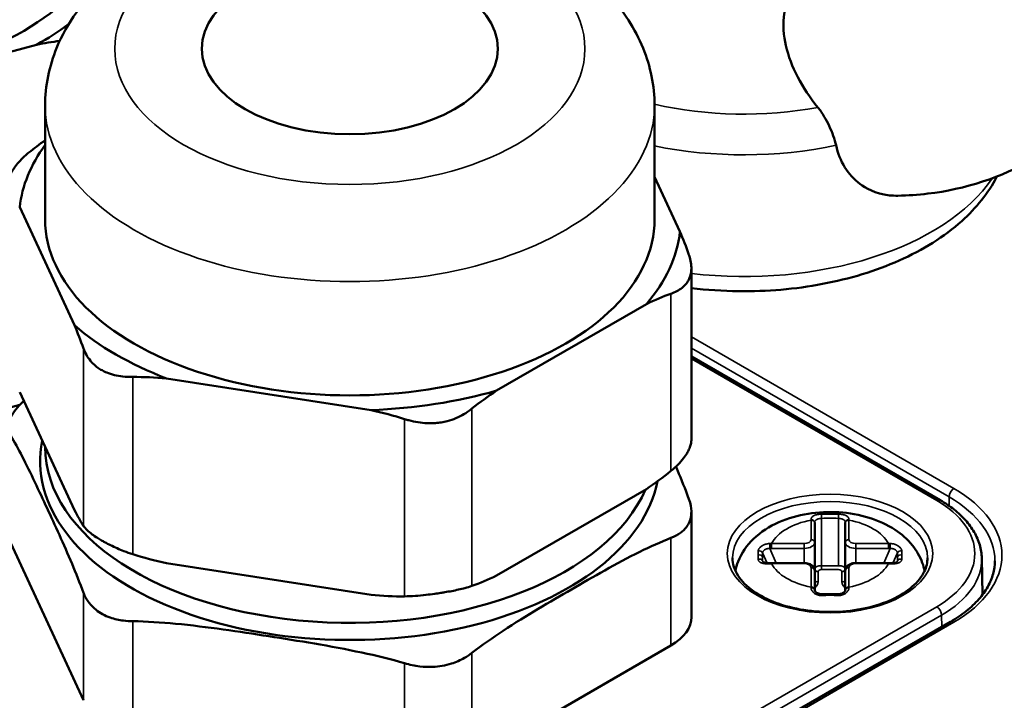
# Model space of a CAD drawing. Header units: millimetres. Extents: x 38 to 2514, y 38 to 1622.
# Tile 302 of 310: x 1667 to 1695, y 1381 to 1401. Entities that reach past the tile are written whole.
import ezdxf

# ---------------------------------------------------------------- set-up
doc = ezdxf.new("R2010")
doc.units = ezdxf.units.MM
doc.header["$LTSCALE"] = 7.692308
doc.layers.add('Visible (ISO)', color=7, linetype='Continuous', lineweight=50)
doc.layers.add('Visible Narrow (ISO)', color=7, linetype='Continuous', lineweight=35)

msp = doc.modelspace()

# ---------------------------------------------------------------- linework, layer by layer
at = {"layer": 'Visible (ISO)'}
for p, q in [((1662.0102, 1398.7903), (1667.523, 1400.2745)), ((1667.7694, 1395.2602), (1667.7694, 1398.5262)), ((1685.2694, 1395.2602), (1685.2694, 1398.5262)), ((1685.9999, 1394.909), (1685.2694, 1396.483)), ((1667.0389, 1395.6115), (1668.6132, 1392.2192)), ((1686.3269, 1393.8722), (1686.3269, 1388.9253)), ((1680.7328, 1390.3443), (1685.0339, 1392.8276)), ((1693.4723, 1387.2005), (1686.3269, 1391.326)), ((1671.2523, 1390.6956), (1677.1277, 1389.7867)), ((1667.0389, 1390.3042), (1668.6132, 1386.912)), ((1661.1038, 1388.3401), (1667.0464, 1389.9399)), ((1667.7694, 1388.7302), (1667.7694, 1388.7282)), ((1680.7328, 1385.0371), (1685.0339, 1387.5204)), ((1686.3269, 1386.8736), (1686.3269, 1383.8462)), ((1689.868, 1386.5588), (1689.868, 1386.5458)), ((1689.868, 1385.9889), (1689.868, 1386.5458)), ((1690.748, 1386.5458), (1690.748, 1386.5588)), ((1690.748, 1386.5458), (1690.748, 1385.9889)), ((1666.78, 1385.963), (1668.872, 1381.4553)), ((1689.868, 1385.1806), (1689.868, 1385.9889)), ((1690.748, 1385.1806), (1690.748, 1385.9889)), ((1694.6655, 1385.534), (1694.6879, 1384.486)), ((1671.2523, 1385.3884), (1677.1277, 1384.4794)), ((1688.379, 1385.4305), (1688.379, 1385.4305)), ((1689.568, 1385.3961), (1688.6309, 1385.3961)), ((1689.868, 1384.6237), (1689.868, 1385.1806)), ((1690.748, 1385.1806), (1690.748, 1384.6237)), ((1691.985, 1385.3961), (1691.048, 1385.3961)), ((1692.2369, 1385.4305), (1692.2369, 1385.4305)), ((1689.868, 1384.6237), (1689.868, 1384.6102)), ((1690.748, 1384.6102), (1690.748, 1384.6237)), ((1693.7666, 1383.7096), (1678.7651, 1375.0485)), ((1680.0256, 1379.7299), (1685.7411, 1383.0297))]:
    msp.add_line(p, q, dxfattribs=at)
for centre, major_axis, ratio, start_param, end_param in [((1687.8331, 1396.0767), (-48, 0), 0.5773503, 5.2095771, 8.5688883), ((1660.963, 1404.2417), (-8.75, 0), 0.5773503, 0, 3.1415927), ((1660.963, 1404.2417), (-9.5, 0), 0.5773503, 2.3330116, 2.4776611), ((1676.5194, 1395.2602), (-9.5, 0), 0.5773503, 5.8831638, 6.2191017), ((1676.5194, 1395.2602), (-8.75, 0), 0.5773503, 0, 3.1415927), ((1676.5194, 1395.2602), (9.5, 0), 0.5773503, 5.8236701, 6.2191017), ((1676.5194, 1395.2602), (9.5, 0), 0.5773503, 3.729275, 4.1247066), ((1676.5194, 1395.2602), (9.5, 0), 0.5773503, 4.7764725, 5.1719042), ((1676.5194, 1388.32), (8.8923, 0), 0.5773503, 3.0264294, 6.1708193), ((1676.5194, 1388.7282), (8.75, 0), 0.5773503, 3.1415927, 6.0388867), ((1689.768, 1384.6102), (0.1, 0), 0.802943, 6.2831852, 6.2833847), ((1690.8479, 1384.6102), (-0.1, 0), 0.8029457, 6.2829835, 6.2831789), ((1684.3269, 1383.8462), (2, 0), 0.5773503, 5.4977871, 6.2831853)]:
    msp.add_ellipse(centre, major_axis=major_axis, ratio=ratio, start_param=start_param, end_param=end_param, dxfattribs=at)
msp.add_ellipse((1676.5194, 1400.1592), major_axis=(-4.25, 0), ratio=0.5773503, dxfattribs=at)
for points, knots in [([(1677.2225, 1423.1782), (1675.1918, 1422.9058), (1673.1922, 1422.555), (1666.5392, 1421.1016), (1662.1225, 1419.6341), (1654.2993, 1415.9576), (1650.8947, 1413.7488), (1645.4548, 1408.8035), (1643.4173, 1406.0674), (1641.2885, 1401.1439), (1640.8082, 1399.0226), (1640.7537, 1396.8962)], [1.7991176, 1.7991176, 1.7991176, 1.7991176, 1.9325075, 1.9325075, 2.2539912, 2.2539912, 2.5757753, 2.5757753, 2.8969658, 2.8969658, 3.1267803, 3.1267803, 3.1267803, 3.1267803]), ([(1685.2694, 1398.5262), (1685.2694, 1399.0925), (1685.1526, 1399.6563), (1684.7121, 1400.7385), (1684.3735, 1401.2469), (1683.4721, 1402.2352), (1682.8756, 1402.6857), (1681.4654, 1403.4805), (1680.6304, 1403.8016), (1678.8619, 1404.2537), (1677.928, 1404.3832), (1676.0561, 1404.4471), (1675.1188, 1404.3838), (1673.3064, 1404.0664), (1672.4319, 1403.8119), (1670.8169, 1403.1027), (1670.0756, 1402.6467), (1668.8777, 1401.5455), (1668.3992, 1400.913), (1667.8874, 1399.6619), (1667.7694, 1399.0953), (1667.7694, 1398.5262)], [2.3561945, 2.3561945, 2.3561945, 2.3561945, 2.5869907, 2.5869907, 2.8408729, 2.8408729, 3.1536177, 3.1536177, 3.5101486, 3.5101486, 3.8678587, 3.8678587, 4.221455, 4.221455, 4.5772438, 4.5772438, 4.9369814, 4.9369814, 5.265838, 5.265838, 5.4977871, 5.4977871, 5.4977871, 5.4977871]), ([(1689.7861, 1402.3216), (1689.5838, 1402.2048), (1689.4113, 1402.0474), (1689.1391, 1401.6648), (1689.0485, 1401.4435), (1688.9371, 1400.8567), (1688.979, 1400.5217), (1689.1111, 1399.9461), (1689.2298, 1399.6384), (1689.5377, 1399.0433), (1689.7313, 1398.7526), (1689.9598, 1398.4749)], [-0.47413173, -0.47413173, -0.47413173, -0.47413173, -0.40871401, -0.40871401, -0.33977332, -0.33977332, -0.23754481, -0.23754481, -0.12095897, -0.12095897, -0.000001, -0.000001, -0.000001, -0.000001]), ([(1689.9598, 1398.4749), (1690.0249, 1398.3958), (1690.0863, 1398.3056), (1690.1944, 1398.1234), (1690.2413, 1398.0341), (1690.3293, 1397.8484), (1690.3694, 1397.753), (1690.4381, 1397.564), (1690.4658, 1397.4717), (1690.4833, 1397.3871)], [-0.12911858, -0.12911858, -0.12911858, -0.12911858, -0.09469384, -0.09469384, -0.06456301, -0.06456301, -0.03295776, -0.03295776, -0.000001, -0.000001, -0.000001, -0.000001]), ([(1690.4833, 1397.3871), (1690.531, 1397.1567), (1690.6135, 1396.9439), (1690.8495, 1396.5693), (1690.9961, 1396.4111), (1691.3252, 1396.1653), (1691.6051, 1395.9959), (1692.0941, 1395.9418), (1692.1745, 1395.9382), (1692.2552, 1395.9397)], [-0.68841177, -0.68841177, -0.68841177, -0.68841177, -0.50413521, -0.50413521, -0.32837443, -0.32837443, -0.16421584, -0.16421584, -0.13235745, -0.13235745, -0.13235745, -0.13235745]), ([(1667.2977, 1397.1756), (1667.268, 1397.1518), (1667.2392, 1397.1275), (1667.0951, 1396.9999), (1666.9962, 1396.8922), (1666.8825, 1396.7386), (1666.8517, 1396.6918), (1666.8063, 1396.6129), (1666.7897, 1396.5805), (1666.7604, 1396.5155), (1666.748, 1396.483), (1666.7235, 1396.403), (1666.7149, 1396.3569), (1666.7078, 1396.2245), (1666.7281, 1396.1456), (1666.7745, 1396.069), (1666.7772, 1396.0646), (1666.78, 1396.0603)], [1.00033037, 1.00033037, 1.00033037, 1.00033037, 1.01236347, 1.01236347, 1.0626597, 1.0626597, 1.08515376, 1.08515376, 1.10131667, 1.10131667, 1.11834789, 1.11834789, 1.14438841, 1.14438841, 1.19682824, 1.19682824, 1.20001435, 1.20001435, 1.20001435, 1.20001435]), ([(1696.1461, 1396.9909), (1695.2316, 1396.4629), (1694.184, 1396.1249), (1692.8329, 1395.9647), (1692.5444, 1395.9452), (1692.2552, 1395.9397)], [0, 0, 0, 0, 0.41090333, 0.41090333, 0.52122995, 0.52122995, 0.52122995, 0.52122995]), ([(1686.3269, 1393.2885), (1686.7733, 1393.2336), (1687.2273, 1393.2033), (1688.4955, 1393.188), (1689.3113, 1393.2579), (1690.8742, 1393.5538), (1691.6209, 1393.7802), (1692.9777, 1394.3833), (1693.5874, 1394.761), (1694.5092, 1395.5873), (1694.8551, 1396.0144), (1695.0985, 1396.4886)], [3.717297, 3.717297, 3.717297, 3.717297, 3.9060829, 3.9060829, 4.2438235, 4.2438235, 4.583127, 4.583127, 4.9255695, 4.9255695, 5.2096469, 5.2096469, 5.2096469, 5.2096469]), ([(1685.7411, 1393.127), (1685.7708, 1393.1374), (1685.7995, 1393.1485), (1685.9437, 1393.2098), (1686.0426, 1393.2721), (1686.1562, 1393.385), (1686.187, 1393.4229), (1686.2324, 1393.493), (1686.2491, 1393.5237), (1686.2784, 1393.5897), (1686.2907, 1393.6249), (1686.3153, 1393.7174), (1686.3238, 1393.7761), (1686.3309, 1393.9595), (1686.3106, 1394.0896), (1686.2643, 1394.2267), (1686.2615, 1394.2345), (1686.2587, 1394.2424)], [1.00033037, 1.00033037, 1.00033037, 1.00033037, 1.01236347, 1.01236347, 1.0626597, 1.0626597, 1.08515376, 1.08515376, 1.10131667, 1.10131667, 1.11834789, 1.11834789, 1.14438841, 1.14438841, 1.19682824, 1.19682824, 1.20001435, 1.20001435, 1.20001435, 1.20001435]), ([(1668.872, 1391.5526), (1668.8829, 1391.5225), (1668.8951, 1391.4926), (1668.9646, 1391.3403), (1669.0427, 1391.2255), (1669.1858, 1391.0818), (1669.2339, 1391.0407), (1669.3229, 1390.9764), (1669.3619, 1390.9515), (1669.4455, 1390.9045), (1669.4902, 1390.8828), (1669.6073, 1390.8336), (1669.6816, 1390.8095), (1669.9149, 1390.7524), (1670.0817, 1390.736), (1670.2652, 1390.736), (1670.2757, 1390.736), (1670.2863, 1390.7361)], [1.00033037, 1.00033037, 1.00033037, 1.00033037, 1.01236347, 1.01236347, 1.0626597, 1.0626597, 1.08515376, 1.08515376, 1.10131667, 1.10131667, 1.11834789, 1.11834789, 1.14438841, 1.14438841, 1.19682824, 1.19682824, 1.20001435, 1.20001435, 1.20001435, 1.20001435]), ([(1667.1578, 1390.0481), (1667.1091, 1390.0041), (1667.0638, 1389.9593), (1666.9562, 1389.8425), (1666.8999, 1389.7705), (1666.8202, 1389.6467), (1666.7922, 1389.595), (1666.7472, 1389.491), (1666.7309, 1389.4392), (1666.7071, 1389.3126), (1666.7089, 1389.2408), (1666.7378, 1389.1302), (1666.7558, 1389.0888), (1666.78, 1389.0494)], [0.47738318, 0.47738318, 0.47738318, 0.47738318, 0.49520886, 0.49520886, 0.52344977, 0.52344977, 0.54432289, 0.54432289, 0.56631457, 0.56631457, 0.60000789, 0.60000789, 0.62188043, 0.62188043, 0.62188043, 0.62188043]), ([(1678.0937, 1389.5283), (1678.1343, 1389.5153), (1678.1752, 1389.5032), (1678.3889, 1389.4452), (1678.5659, 1389.4155), (1678.8226, 1389.405), (1678.9015, 1389.4062), (1679.036, 1389.4164), (1679.0916, 1389.4231), (1679.2045, 1389.4416), (1679.2615, 1389.4538), (1679.4032, 1389.4909), (1679.486, 1389.5191), (1679.7265, 1389.62), (1679.873, 1389.7079), (1680.0101, 1389.8148), (1680.0179, 1389.821), (1680.0256, 1389.8272)], [1.00033037, 1.00033037, 1.00033037, 1.00033037, 1.01236347, 1.01236347, 1.0626597, 1.0626597, 1.08515376, 1.08515376, 1.10131667, 1.10131667, 1.11834789, 1.11834789, 1.14438841, 1.14438841, 1.19682824, 1.19682824, 1.20001435, 1.20001435, 1.20001435, 1.20001435]), ([(1668.872, 1384.5417), (1668.7648, 1384.8295), (1668.6543, 1385.1041), (1668.299, 1385.9477), (1668.0514, 1386.4831), (1667.826, 1386.9687), (1667.6007, 1387.4543), (1667.3531, 1387.9859), (1666.9977, 1388.6736), (1666.8872, 1388.8752), (1666.78, 1389.0494)], [-0.38026483, -0.38026483, -0.38026483, -0.38026483, -0.26120469, -0.26120469, 0, 0, 0, 0.26120469, 0.26120469, 0.38026483, 0.38026483, 0.38026483, 0.38026483]), ([(1686.3269, 1388.9253), (1686.3269, 1388.896), (1686.324, 1388.8658), (1686.3183, 1388.8344), (1686.3115, 1388.7976), (1686.3009, 1388.7595), (1686.2863, 1388.7201), (1686.2783, 1388.6985), (1686.2691, 1388.6765), (1686.2587, 1388.6542), (1686.2435, 1388.6214), (1686.2258, 1388.588), (1686.2057, 1388.554), (1686.1764, 1388.5045), (1686.1421, 1388.4542), (1686.1032, 1388.4034), (1686.0565, 1388.3425), (1686.0032, 1388.2813), (1685.944, 1388.2211), (1685.8824, 1388.1583), (1685.8145, 1388.0966), (1685.7411, 1388.0376)], [2.14061037, 2.14061037, 2.14061037, 2.14061037, 2.15920305, 2.15920305, 2.15920305, 2.18106168, 2.18106168, 2.18106168, 2.1930663, 2.1930663, 2.1930663, 2.21072533, 2.21072533, 2.21072533, 2.23645853, 2.23645853, 2.23645853, 2.26731161, 2.26731161, 2.26731161, 2.29943511, 2.29943511, 2.29943511, 2.29943511]), ([(1685.8851, 1388.1633), (1685.9, 1388.1284), (1685.9149, 1388.0932), (1686.041, 1387.7939), (1686.1515, 1387.5193), (1686.2587, 1387.2315)], [0.24530314, 0.24530314, 0.24530314, 0.24530314, 0.26120469, 0.26120469, 0.38026483, 0.38026483, 0.38026483, 0.38026483]), ([(1685.7411, 1386.1161), (1685.8448, 1386.1559), (1685.9373, 1386.2045), (1686.0826, 1386.3117), (1686.1388, 1386.3668), (1686.2185, 1386.474), (1686.2465, 1386.5227), (1686.2915, 1386.6291), (1686.3078, 1386.6868), (1686.3316, 1386.8391), (1686.3298, 1386.9365), (1686.3009, 1387.101), (1686.283, 1387.1664), (1686.2587, 1387.2315)], [0.46127986, 0.46127986, 0.46127986, 0.46127986, 0.49520886, 0.49520886, 0.52344977, 0.52344977, 0.54432289, 0.54432289, 0.56631457, 0.56631457, 0.60000789, 0.60000789, 0.62188043, 0.62188043, 0.62188043, 0.62188043]), ([(1693.4723, 1387.2005), (1693.6161, 1387.1175), (1693.7497, 1387.0276), (1693.9931, 1386.8351), (1694.1031, 1386.7325), (1694.2962, 1386.5163), (1694.3795, 1386.4026), (1694.516, 1386.166), (1694.5692, 1386.0431), (1694.6426, 1385.7916), (1694.6628, 1385.6629), (1694.6655, 1385.534)], [3.14159265, 3.14159265, 3.14159265, 3.14159265, 3.2962037, 3.2962037, 3.45081476, 3.45081476, 3.60542581, 3.60542581, 3.76003686, 3.76003686, 3.91464791, 3.91464791, 3.91464791, 3.91464791]), ([(1693.0246, 1385.1734), (1693.0083, 1385.2521), (1692.9862, 1385.3289), (1692.8903, 1385.5906), (1692.7902, 1385.7583), (1692.5289, 1386.0829), (1692.3592, 1386.2285), (1691.9472, 1386.501), (1691.6965, 1386.613), (1691.153, 1386.7819), (1690.8581, 1386.8336), (1690.2658, 1386.8708), (1689.9688, 1386.857), (1689.3881, 1386.7636), (1689.1046, 1386.684), (1688.5719, 1386.4482), (1688.3211, 1386.2924), (1687.9255, 1385.9064), (1687.769, 1385.6915), (1687.6364, 1385.3516), (1687.61, 1385.2638), (1687.5913, 1385.1734)], [3.2608701, 3.2608701, 3.2608701, 3.2608701, 3.349918, 3.349918, 3.5766268, 3.5766268, 3.8593516, 3.8593516, 4.2185089, 4.2185089, 4.6040342, 4.6040342, 4.984196, 4.984196, 5.3665548, 5.3665548, 5.7489139, 5.7489139, 6.061639, 6.061639, 6.1639079, 6.1639079, 6.1639079, 6.1639079]), ([(1670.2863, 1385.6467), (1670.1999, 1385.6744), (1670.115, 1385.7048), (1670.0322, 1385.7372), (1669.8972, 1385.79), (1669.7684, 1385.8475), (1669.648, 1385.9069), (1669.5886, 1385.9362), (1669.5315, 1385.9659), (1669.477, 1385.9956), (1669.4471, 1386.0119), (1669.418, 1386.0282), (1669.3897, 1386.0446), (1669.3481, 1386.0686), (1669.3084, 1386.0925), (1669.2707, 1386.1163), (1669.2159, 1386.151), (1669.1655, 1386.1852), (1669.1198, 1386.2192), (1669.065, 1386.2598), (1669.0171, 1386.2998), (1668.9762, 1386.3396), (1668.9337, 1386.3809), (1668.8989, 1386.4219), (1668.872, 1386.4632)], [2.08772995, 2.08772995, 2.08772995, 2.08772995, 2.11490942, 2.11490942, 2.11490942, 2.15920305, 2.15920305, 2.15920305, 2.18106168, 2.18106168, 2.18106168, 2.1930663, 2.1930663, 2.1930663, 2.21072533, 2.21072533, 2.21072533, 2.23645853, 2.23645853, 2.23645853, 2.26731161, 2.26731161, 2.26731161, 2.29943511, 2.29943511, 2.29943511, 2.29943511]), ([(1685.7411, 1386.1161), (1685.4482, 1386.0038), (1685.1463, 1385.866), (1684.1755, 1385.3834), (1683.499, 1384.9948), (1682.8833, 1384.6393), (1682.2677, 1384.2839), (1681.5912, 1383.8914), (1680.6204, 1383.253), (1680.3185, 1383.0422), (1680.0256, 1382.8163)], [-0.38026483, -0.38026483, -0.38026483, -0.38026483, -0.26120469, -0.26120469, 0, 0, 0, 0.26120469, 0.26120469, 0.38026483, 0.38026483, 0.38026483, 0.38026483]), ([(1687.508, 1385.5439), (1687.508, 1385.371), (1687.5615, 1385.1968), (1687.7721, 1384.8732), (1687.919, 1384.7241), (1688.2888, 1384.4621), (1688.508, 1384.3481), (1689.0008, 1384.1634), (1689.2744, 1384.0927), (1689.8489, 1384.003), (1690.1498, 1383.9843), (1690.7473, 1384.0012), (1691.0438, 1384.037), (1691.6004, 1384.159), (1691.8606, 1384.245), (1692.3174, 1384.4563), (1692.5141, 1384.5813), (1692.8271, 1384.8547), (1692.9427, 1385.0028), (1693.0775, 1385.2824), (1693.108, 1385.4133), (1693.108, 1385.5439)], [5.4977871, 5.4977871, 5.4977871, 5.4977871, 5.8572142, 5.8572142, 6.1814899, 6.1814899, 6.4927459, 6.4927459, 6.8044502, 6.8044502, 7.1176458, 7.1176458, 7.4312748, 7.4312748, 7.7440843, 7.7440843, 8.0552904, 8.0552904, 8.3679793, 8.3679793, 8.6393798, 8.6393798, 8.6393798, 8.6393798]), ([(1693.7666, 1383.7096), (1693.9327, 1383.8056), (1694.0849, 1383.9085), (1694.3574, 1384.1251), (1694.4777, 1384.2386), (1694.6842, 1384.4726), (1694.7703, 1384.5929), (1694.9074, 1384.8366), (1694.9585, 1384.9599), (1695.0264, 1385.2073), (1695.0432, 1385.3312), (1695.0432, 1385.4552)], [5.49778714, 5.49778714, 5.49778714, 5.49778714, 5.65486678, 5.65486678, 5.81194641, 5.81194641, 5.96902604, 5.96902604, 6.12610567, 6.12610567, 6.28318531, 6.28318531, 6.28318531, 6.28318531]), ([(1688.379, 1385.4305), (1688.3791, 1385.4303), (1688.3792, 1385.4296), (1688.3834, 1385.4255), (1688.3878, 1385.4218), (1688.403, 1385.414), (1688.4137, 1385.4098), (1688.4384, 1385.4031), (1688.4522, 1385.4004), (1688.4838, 1385.3963), (1688.5021, 1385.395), (1688.539, 1385.3939), (1688.5579, 1385.3941), (1688.5766, 1385.3949)], [0, 0, 0, 0, 0.005415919, 0.005415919, 0.011160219, 0.011160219, 0.016775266, 0.016775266, 0.0219336, 0.0219336, 0.02775794, 0.02775794, 0.033384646, 0.033384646, 0.033384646, 0.033384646]), ([(1689.868, 1385.1806), (1689.868, 1385.201), (1689.8641, 1385.2214), (1689.8496, 1385.2601), (1689.8386, 1385.2782), (1689.8097, 1385.3132), (1689.7909, 1385.329), (1689.7485, 1385.3562), (1689.7246, 1385.3671), (1689.6745, 1385.3838), (1689.6484, 1385.3895), (1689.6039, 1385.395), (1689.5859, 1385.3961), (1689.568, 1385.3961)], [3.1415927, 3.1415927, 3.1415927, 3.1415927, 3.3538566, 3.3538566, 3.5854604, 3.5854604, 3.8747114, 3.8747114, 4.1888707, 4.1888707, 4.50303, 4.50303, 4.712389, 4.712389, 4.712389, 4.712389]), ([(1691.048, 1385.3961), (1691.021, 1385.3961), (1690.994, 1385.3936), (1690.9414, 1385.3838), (1690.9159, 1385.3764), (1690.8675, 1385.3561), (1690.8446, 1385.3432), (1690.8032, 1385.3103), (1690.7845, 1385.2901), (1690.7593, 1385.2453), (1690.7514, 1385.2222), (1690.7483, 1385.1923), (1690.748, 1385.1864), (1690.748, 1385.1806)], [4.712389, 4.712389, 4.712389, 4.712389, 5.0265482, 5.0265482, 5.3407075, 5.3407075, 5.6548668, 5.6548668, 5.969026, 5.969026, 6.2225226, 6.2225226, 6.2831853, 6.2831853, 6.2831853, 6.2831853]), ([(1692.0393, 1385.3949), (1692.0668, 1385.3938), (1692.0948, 1385.3939), (1692.1435, 1385.3973), (1692.1656, 1385.4004), (1692.1982, 1385.4084), (1692.2105, 1385.4129), (1692.2263, 1385.4208), (1692.231, 1385.4242), (1692.2362, 1385.4289), (1692.2367, 1385.43), (1692.2369, 1385.4304), (1692.2369, 1385.4305), (1692.2369, 1385.4305)], [0, 0, 0, 0, 0.00826745, 0.00826745, 0.015743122, 0.015743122, 0.02183962, 0.02183962, 0.027043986, 0.027043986, 0.032431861, 0.032431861, 0.033337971, 0.033337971, 0.033337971, 0.033337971]), ([(1680.0256, 1384.7377), (1679.9624, 1384.7156), (1679.8949, 1384.6952), (1679.8235, 1384.6762), (1679.7071, 1384.6451), (1679.581, 1384.6177), (1679.4469, 1384.5923), (1679.3807, 1384.5797), (1679.313, 1384.5678), (1679.2439, 1384.5563), (1679.206, 1384.55), (1679.1677, 1384.5439), (1679.129, 1384.5379), (1679.0722, 1384.5291), (1679.0148, 1384.5207), (1678.9571, 1384.5127), (1678.8729, 1384.501), (1678.7883, 1384.4903), (1678.7036, 1384.4807), (1678.6021, 1384.4692), (1678.5009, 1384.4596), (1678.4009, 1384.4523), (1678.2967, 1384.4448), (1678.1941, 1384.44), (1678.0937, 1384.4389)], [2.08772995, 2.08772995, 2.08772995, 2.08772995, 2.11490942, 2.11490942, 2.11490942, 2.15920305, 2.15920305, 2.15920305, 2.18106168, 2.18106168, 2.18106168, 2.1930663, 2.1930663, 2.1930663, 2.21072533, 2.21072533, 2.21072533, 2.23645853, 2.23645853, 2.23645853, 2.26731161, 2.26731161, 2.26731161, 2.29943511, 2.29943511, 2.29943511, 2.29943511]), ([(1689.868, 1384.6102), (1689.868, 1384.6082), (1689.8683, 1384.6047), (1689.8714, 1384.5955), (1689.8737, 1384.5904), (1689.883, 1384.5753), (1689.8924, 1384.5643), (1689.9165, 1384.5444), (1689.9309, 1384.5351), (1689.9637, 1384.5198), (1689.9823, 1384.5136), (1690.0223, 1384.5052), (1690.0443, 1384.5031), (1690.066, 1384.5035)], [0, 0, 0, 0, 0.00544382, 0.00544382, 0.009905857, 0.009905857, 0.01698563, 0.01698563, 0.023334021, 0.023334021, 0.029617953, 0.029617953, 0.036140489, 0.036140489, 0.036140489, 0.036140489]), ([(1690.5499, 1384.5035), (1690.5708, 1384.5031), (1690.592, 1384.505), (1690.631, 1384.5129), (1690.6494, 1384.5188), (1690.6818, 1384.5334), (1690.6962, 1384.5422), (1690.7196, 1384.5606), (1690.7287, 1384.5704), (1690.7413, 1384.5879), (1690.7448, 1384.5957), (1690.7477, 1384.6054), (1690.748, 1384.6084), (1690.748, 1384.6102)], [0, 0, 0, 0, 0.006283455, 0.006283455, 0.012429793, 0.012429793, 0.018615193, 0.018615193, 0.024894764, 0.024894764, 0.031270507, 0.031270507, 0.036145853, 0.036145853, 0.036145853, 0.036145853]), ([(1670.2863, 1383.7252), (1670.1957, 1383.7264), (1670.1067, 1383.7321), (1669.8859, 1383.7595), (1669.7582, 1383.7881), (1669.5608, 1383.8569), (1669.4869, 1383.8895), (1669.3516, 1383.9633), (1669.2902, 1384.004), (1669.1569, 1384.1098), (1669.0897, 1384.1782), (1668.9636, 1384.3423), (1668.91, 1384.4398), (1668.872, 1384.5417)], [-0.62188043, -0.62188043, -0.62188043, -0.62188043, -0.60000789, -0.60000789, -0.56631457, -0.56631457, -0.54432289, -0.54432289, -0.52344977, -0.52344977, -0.49520886, -0.49520886, -0.46127986, -0.46127986, -0.46127986, -0.46127986]), ([(1678.0937, 1382.5174), (1677.6936, 1382.6361), (1677.2813, 1382.7364), (1675.9551, 1383.0195), (1675.031, 1383.1644), (1674.19, 1383.2945), (1673.349, 1383.4246), (1672.4249, 1383.5656), (1671.0987, 1383.6929), (1670.6864, 1383.7201), (1670.2863, 1383.7252)], [-0.38026483, -0.38026483, -0.38026483, -0.38026483, -0.26120469, -0.26120469, 0, 0, 0, 0.26120469, 0.26120469, 0.38026483, 0.38026483, 0.38026483, 0.38026483]), ([(1678.0937, 1382.5174), (1678.2355, 1382.4754), (1678.3816, 1382.4444), (1678.6529, 1382.4128), (1678.7764, 1382.408), (1678.9894, 1382.4176), (1679.0788, 1382.4272), (1679.2591, 1382.4585), (1679.3492, 1382.4807), (1679.5704, 1382.5514), (1679.6964, 1382.6074), (1679.8882, 1382.7175), (1679.9593, 1382.7652), (1680.0256, 1382.8163)], [0.46127986, 0.46127986, 0.46127986, 0.46127986, 0.49520886, 0.49520886, 0.52344977, 0.52344977, 0.54432289, 0.54432289, 0.56631457, 0.56631457, 0.60000789, 0.60000789, 0.62188043, 0.62188043, 0.62188043, 0.62188043])]:
    msp.add_open_spline(points, degree=3, knots=knots, dxfattribs=at)
for points in [[(1668.1882, 1400.3833), (1667.9707, 1400.356), (1667.7482, 1400.3186), (1667.523, 1400.2745)], [(1667.2977, 1397.1756), (1667.4514, 1397.2995), (1667.6091, 1397.4175), (1667.7693, 1397.5307)], [(1685.9999, 1394.909), (1686.0882, 1394.696), (1686.1751, 1394.4749), (1686.2587, 1394.2424)], [(1685.7411, 1393.127), (1685.5125, 1393.0473), (1685.2752, 1392.9443), (1685.0339, 1392.8276)], [(1668.872, 1391.5526), (1668.7884, 1391.7851), (1668.7015, 1392.0063), (1668.6132, 1392.2192)], [(1671.2523, 1390.6956), (1670.9226, 1390.7239), (1670.5984, 1390.7402), (1670.2863, 1390.7361)], [(1680.7328, 1390.3443), (1680.4915, 1390.1824), (1680.2541, 1390.0114), (1680.0256, 1389.8272)], [(1678.0937, 1389.5283), (1677.7816, 1389.6288), (1677.4574, 1389.713), (1677.1277, 1389.7867)], [(1685.0339, 1387.5204), (1685.2752, 1387.6823), (1685.5125, 1387.8534), (1685.7411, 1388.0376)], [(1668.6132, 1386.912), (1668.7015, 1386.7443), (1668.7884, 1386.5912), (1668.872, 1386.4632)], [(1670.2863, 1385.6467), (1670.5984, 1385.5461), (1670.9226, 1385.462), (1671.2523, 1385.3884)], [(1688.5766, 1385.3949), (1688.5947, 1385.3957), (1688.6128, 1385.3961), (1688.6309, 1385.3961)], [(1691.985, 1385.3961), (1692.0031, 1385.3961), (1692.0212, 1385.3957), (1692.0393, 1385.3949)], [(1680.0256, 1384.7377), (1680.2541, 1384.8173), (1680.4915, 1384.9205), (1680.7328, 1385.0371)], [(1677.1277, 1384.4794), (1677.4574, 1384.4511), (1677.7816, 1384.4349), (1678.0937, 1384.4389)], [(1690.066, 1384.5035), (1690.2272, 1384.5067), (1690.3887, 1384.5067), (1690.5499, 1384.5035)]]:
    msp.add_open_spline(points, degree=3, dxfattribs=at)
at = {"layer": 'Visible Narrow (ISO)'}
for p, q in [((1685.7411, 1393.127), (1685.7411, 1388.0376)), ((1686.3269, 1391.8903), (1693.8666, 1387.5372)), ((1668.872, 1391.5526), (1668.872, 1386.4632)), ((1686.3269, 1391.5637), (1693.7252, 1387.2923)), ((1693.3723, 1387.1906), (1686.3269, 1391.2583)), ((1670.2863, 1390.7361), (1670.2863, 1385.6467)), ((1680.0256, 1389.8272), (1680.0256, 1384.7377)), ((1678.0937, 1389.5283), (1678.0937, 1384.4389)), ((1693.7252, 1387.2923), (1693.7252, 1387.04)), ((1689.768, 1386.0705), (1689.768, 1386.6274)), ((1690.068, 1386.6777), (1690.068, 1385.3178)), ((1690.548, 1385.3178), (1690.548, 1386.6777)), ((1690.848, 1386.6274), (1690.848, 1386.0705)), ((1685.7411, 1386.1161), (1685.7411, 1383.0297)), ((1688.7639, 1385.3961), (1688.5808, 1385.8146)), ((1688.6309, 1385.9551), (1689.568, 1385.9551)), ((1688.6309, 1385.8157), (1688.6309, 1385.9551)), ((1688.6309, 1385.8157), (1689.568, 1385.8157)), ((1689.568, 1385.8157), (1689.568, 1385.9551)), ((1689.568, 1385.3961), (1689.568, 1385.8157)), ((1691.048, 1385.9551), (1691.985, 1385.9551)), ((1691.048, 1385.8157), (1691.048, 1385.9551)), ((1691.048, 1385.3961), (1691.048, 1385.8157)), ((1691.048, 1385.8157), (1691.985, 1385.8157)), ((1692.0351, 1385.8146), (1691.852, 1385.3961)), ((1691.985, 1385.8157), (1691.985, 1385.9551)), ((1688.5013, 1385.3953), (1688.373, 1385.6888)), ((1688.373, 1385.4578), (1688.3887, 1385.4217)), ((1692.2429, 1385.6888), (1692.1146, 1385.3953)), ((1692.2272, 1385.4217), (1692.2429, 1385.4578)), ((1688.6309, 1385.3961), (1688.6309, 1385.3777)), ((1689.568, 1385.3777), (1688.6309, 1385.3777)), ((1689.568, 1385.3961), (1689.568, 1385.3777)), ((1689.768, 1384.7053), (1689.768, 1385.2622)), ((1690.068, 1385.2092), (1690.068, 1385.3178)), ((1690.068, 1385.3178), (1690.548, 1385.3178)), ((1690.068, 1385.2092), (1690.548, 1385.2092)), ((1690.848, 1385.2622), (1690.848, 1384.7053)), ((1691.048, 1385.3961), (1691.048, 1385.3777)), ((1691.985, 1385.3777), (1691.048, 1385.3777)), ((1691.985, 1385.3961), (1691.985, 1385.3777)), ((1689.968, 1384.8458), (1689.968, 1385.1479)), ((1690.648, 1385.1479), (1690.648, 1384.8458)), ((1668.872, 1384.5417), (1668.872, 1381.4553)), ((1678.0988, 1375.324), (1693.3723, 1384.1421)), ((1678.2402, 1375.0819), (1693.5137, 1383.9)), ((1693.5137, 1383.9), (1693.5187, 1383.5665)), ((1670.2863, 1383.7252), (1670.2863, 1380.6388)), ((1693.8666, 1383.6997), (1678.8651, 1375.0386)), ((1680.0256, 1382.8163), (1680.0256, 1379.7299)), ((1678.0937, 1382.5174), (1678.0937, 1379.431))]:
    msp.add_line(p, q, dxfattribs=at)
for centre, major_axis, ratio, start_param, end_param in [((1687.8331, 1396.8932), (-46.5847, 0), 0.5773503, 4.9439536, 8.5955747), ((1676.5194, 1398.5262), (-8.75, 0), 0.5773503, 0, 3.1415927), ((1687.8331, 1402.3049), (-6.9662, 0), 0.5773503, 1.1938904, 1.8810355), ((1687.8331, 1401.5303), (-7.65, 0), 0.5773503, 1.2290581, 1.924569), ((1687.8331, 1396.4935), (-47.0846, 0), 0.5773503, 6.268373, 8.5858923), ((1687.8331, 1398.0363), (7.65, 0), 0.5773503, 4.5142022, 5.9128573), ((1693.8666, 1387.374), (-0.1, -0.1732), 0.5773503, 3.9269908, 5.4977871), ((1690.5432, 1385.6185), (4.7, 0), 0.5773503, 5.4977871, 7.0685835), ((1690.308, 1385.5439), (-2.8, 0), 0.5773503, 3.1415927, 6.2831853), ((1693.3723, 1387.0273), (0.1, 0.1732), 0.5773503, 0, 0.7853982), ((1690.7322, 1385.6664), (3.7336, 0), 0.5773503, 5.4977871, 7.0685835), ((1690.5432, 1385.4552), (4.5, 0), 0.5773503, 0, 0.7853982), ((1690.308, 1385.6664), (-1.75, 0), 0.5773503, 5.0260798, 5.9934336), ((1689.768, 1386.5588), (0.1, 0), 0.8296119, 0.0000342, 1.5782341), ((1689.8137, 1385.3938), (-0.0584, 1.4324), 0.0062054, 5.749849, 5.76988), ((1689.768, 1386.5458), (0.1, 0), 0.8164966, 0, 1.5707963), ((1690.308, 1386.7214), (-0.8396, 0), 0.0969035, 4.4182351, 5.0065427), ((1690.068, 1386.7046), (-0.0033, 0.0999), 0.0092086, 0.3274629, 1.8431007), ((1690.3079, 1386.5955), (-0.8097, 0), 0.1063586, 4.4113966, 5.0132368), ((1690.548, 1386.7046), (0.0033, 0.0999), 0.0092082, 4.44008, 5.9557595), ((1690.848, 1386.5588), (-0.1, 0), 0.8296145, 4.7049979, 6.2831853), ((1690.848, 1386.5458), (-0.1, 0), 0.8164966, 4.712389, 6.2831853), ((1690.8135, 1385.6976), (-0.0468, -1.1246), 0.0066064, 3.7161821, 3.7392334), ((1690.308, 1385.6664), (1.75, 0), 0.5773503, 0.2897517, 1.2571055), ((1689.568, 1386.0705), (0.2, 0), 0.5773503, 4.712389, 6.2831853), ((1689.768, 1385.9889), (0.1, 0), 0.8164966, 0, 1.5707963), ((1690.848, 1385.9889), (-0.1, 0), 0.8164966, 4.712389, 6.2831853), ((1691.048, 1386.0705), (-0.2, 0), 0.5773503, 0, 1.5707963), ((1688.7052, 1380.5225), (-0.3751, 6.2565), 0.0421905, 0.5819486, 0.6129097), ((1688.2788, 1385.6613), (0.1, -0.0019), 0.8332182, 0.3588269, 1.912082), ((1688.5808, 1385.8724), (0.0042, -0.0999), 0.0296334, 3.7415932, 5.3272471), ((1688.6779, 1384.9184), (-1.1282, 0.2837), 0.8839624, 4.9718121, 5.0197218), ((1688.6852, 1384.9314), (-1.0217, 0.169), 0.8495961, 4.904667, 4.9533927), ((1689.568, 1385.9889), (0.3, 0), 0.5773503, 4.712389, 6.2831853), ((1691.048, 1385.9889), (-0.3, 0), 0.5773503, 0, 1.5707963), ((1691.9443, 1385.005), (-1.094, -0.1921), 0.8505711, 4.4772869, 4.5273338), ((1691.9378, 1385.0105), (-0.9798, -0.1146), 0.8134343, 4.5185279, 4.5695923), ((1692.0351, 1385.8724), (-0.0042, -0.0999), 0.0296235, 0.9559572, 2.5416233), ((1692.3371, 1385.6613), (-0.1, -0.0019), 0.8332192, 4.3711389, 5.9243516), ((1691.9107, 1380.5225), (-0.375, -6.2565), 0.0421884, 2.5272262, 2.5596439), ((1688.2777, 1385.5482), (0.1, 0), 0.8164966, 0.3430238, 1.8874041), ((1688.7052, 1380.5225), (-0.3751, 6.2565), 0.0421905, 0.6129097, 0.6143663), ((1688.7052, 1380.5214), (-0.3745, 6.2565), 0.042302, 0.6140634, 0.6464811), ((1688.2788, 1385.4304), (0.1, 0.0018), 0.7989635, 0.3287892, 1.8820019), ((1690.5142, 1380.6787), (-1.7831, 6.1147), 0.1941839, 0.5562284, 0.5876339), ((1690.5142, 1380.6775), (-1.7831, 6.1147), 0.1941839, 0.5873262, 0.6187315), ((1690.1017, 1380.6786), (-1.7831, -6.1147), 0.1941839, 2.5539588, 2.5853642), ((1690.1017, 1380.6775), (-1.7831, -6.1147), 0.1941839, 2.522861, 2.5542665), ((1692.3371, 1385.4304), (-0.1, 0.0018), 0.7989646, 4.4011464, 5.9544016), ((1692.3382, 1385.5482), (-0.1, 0), 0.8164966, 4.3957812, 5.9401615), ((1691.9113, 1380.5217), (-0.374, -6.2561), 0.0422438, 2.4951071, 2.5275271), ((1690.7322, 1385.5059), (3.9336, 0), 0.5773503, 5.4977871, 6.2955282), ((1688.5808, 1385.295), (-0.0042, 0.0999), 0.0296384, 0.0000368, 0.629747), ((1688.6716, 1384.4649), (-1.1054, 0.05), 0.8246734, 4.7864363, 4.8364832), ((1690.308, 1385.6664), (-1.75, 0), 0.5773503, 0.2897517, 1.2571055), ((1689.568, 1385.2622), (0.2, 0), 0.5773503, 0, 1.5707963), ((1689.768, 1385.1806), (0.1, 0), 0.8164966, 0, 1.5707963), ((1690.0679, 1385.2296), (-0.2, 0), 0.4411069, 4.7121861, 6.2831452), ((1689.968, 1385.2296), (-0.1, 0), 0.8164966, 0.0000006, 1.5707851), ((1690.0681, 1385.1479), (-0.1001, 0.0001), 0.6130711, 4.7143594, 6.2835364), ((1690.548, 1385.2296), (-0.2, 0), 0.4411069, 3.1416327, 4.7125919), ((1690.5478, 1385.1479), (-0.1001, -0.0001), 0.6130711, 3.1412416, 4.7104186), ((1690.648, 1385.2296), (0.1, 0), 0.8164966, 4.712389, 6.2831853), ((1690.848, 1385.1806), (-0.1, 0), 0.8164966, 4.712389, 6.2831853), ((1691.048, 1385.2622), (-0.2, 0), 0.5773503, 4.712389, 6.2831853), ((1690.308, 1385.6664), (1.75, 0), 0.5773503, 5.0260798, 5.9934336), ((1691.938, 1384.3817), (-1.1534, -0.0854), 0.8604987, 4.560158, 4.6080677), ((1692.0351, 1385.295), (0.0042, 0.0999), 0.0296334, 5.6534697, 6.2831853), ((1689.968, 1384.9274), (-0.1, 0), 0.8164966, 0, 1.5707963), ((1690.648, 1384.9274), (0.1, 0), 0.8164966, 4.712389, 6.2831853), ((1689.8024, 1383.8274), (-0.009, 1.0821), 0.0429704, 0.6239741, 0.6470254), ((1689.768, 1384.6102), (0.1, 0), 0.802943, 0.0001995, 1.5781875), ((1689.768, 1384.6237), (0.1, 0), 0.8164966, 0, 1.5707963), ((1689.568, 1384.8458), (0.4, 0), 0.5773503, 5.5604511, 6.2831853), ((1691.048, 1384.8458), (-0.4, 0), 0.5773503, 0, 0.7227342), ((1690.848, 1384.6237), (-0.1, 0), 0.8164966, 4.712389, 6.2831853), ((1690.8479, 1384.6102), (-0.1, 0), 0.8029457, 4.7049794, 6.2829838), ((1690.8022, 1383.5449), (0.019, 1.3698), 0.0408612, 5.703462, 5.7234929), ((1690.068, 1384.4036), (-0.002, 0.1), 0.0280019, 0.0000184, 0.9031063), ((1690.308, 1384.3903), (-0.8396, 0), 0.0934903, 4.4182353, 5.0065428), ((1690.548, 1384.4036), (0.002, 0.1), 0.0280037, 5.3801162, 6.2831852), ((1693.3723, 1383.9788), (0.1, -0.1732), 0.5773503, 0.8028515, 2.3561945), ((1693.8666, 1383.5364), (-0.1, 0.1732), 0.5773503, 5.4977871, 6.2831853)]:
    msp.add_ellipse(centre, major_axis=major_axis, ratio=ratio, start_param=start_param, end_param=end_param, dxfattribs=at)
for centre, major_axis in [((1676.5194, 1400.1592), (-6.75, 0)), ((1690.308, 1385.6664), (2.95, 0))]:
    msp.add_ellipse(centre, major_axis=major_axis, ratio=0.5773503, dxfattribs=at)
for points in [[(1689.7672, 1386.6418), (1689.7665, 1386.6552), (1689.7695, 1386.6799), (1689.7864, 1386.7116), (1689.8146, 1386.7378), (1689.8525, 1386.7591), (1689.8984, 1386.7757), (1689.9503, 1386.788), (1690.0066, 1386.7961), (1690.0451, 1386.7987), (1690.0645, 1386.7993)], [(1690.5514, 1386.7993), (1690.5708, 1386.7987), (1690.6093, 1386.7961), (1690.6656, 1386.788), (1690.7175, 1386.7757), (1690.7634, 1386.7591), (1690.8013, 1386.7378), (1690.8295, 1386.7116), (1690.8464, 1386.6799), (1690.8494, 1386.6552), (1690.8487, 1386.6418)], [(1690.0645, 1384.4654), (1690.0451, 1384.4649), (1690.0066, 1384.4668), (1689.9503, 1384.4789), (1689.8984, 1384.4997), (1689.8525, 1384.5284), (1689.8146, 1384.5637), (1689.7864, 1384.604), (1689.7695, 1384.6472), (1689.7665, 1384.6762), (1689.7672, 1384.6905)], [(1690.8487, 1384.6905), (1690.8494, 1384.6762), (1690.8464, 1384.6472), (1690.8295, 1384.604), (1690.8013, 1384.5637), (1690.7634, 1384.5284), (1690.7175, 1384.4997), (1690.6656, 1384.4789), (1690.6093, 1384.4668), (1690.5708, 1384.4649), (1690.5514, 1384.4654)]]:
    msp.add_open_spline(points, degree=3, dxfattribs=at)
for points, knots in [([(1689.868, 1386.5588), (1689.868, 1386.567), (1689.8689, 1386.5747), (1689.8706, 1386.5819), (1689.8711, 1386.5837), (1689.8716, 1386.5856), (1689.8721, 1386.5873), (1689.8744, 1386.5946), (1689.8777, 1386.6014), (1689.8818, 1386.6076), (1689.8826, 1386.6088), (1689.8834, 1386.61), (1689.8842, 1386.6112), (1689.8894, 1386.6183), (1689.8958, 1386.6247), (1689.9031, 1386.6305), (1689.9107, 1386.6365), (1689.9193, 1386.6418), (1689.9288, 1386.6465), (1689.9295, 1386.6469), (1689.9303, 1386.6473), (1689.9311, 1386.6476), (1689.9398, 1386.6518), (1689.9492, 1386.6556), (1689.9591, 1386.6588), (1689.961, 1386.6595), (1689.9629, 1386.6601), (1689.9649, 1386.6607), (1689.974, 1386.6635), (1689.9835, 1386.6659), (1689.9932, 1386.6681), (1689.9965, 1386.6688), (1689.9997, 1386.6694), (1690.003, 1386.67), (1690.0118, 1386.6717), (1690.0209, 1386.6732), (1690.03, 1386.6743), (1690.0346, 1386.6749), (1690.0392, 1386.6755), (1690.0439, 1386.6759), (1690.0519, 1386.6767), (1690.0599, 1386.6773), (1690.068, 1386.6777)], [0, 0, 0, 0, 0.0995533, 0.0995533, 0.0995533, 0.125, 0.125, 0.125, 0.2297944, 0.2297944, 0.2297944, 0.25, 0.25, 0.25, 0.3732957, 0.3732957, 0.3732957, 0.5, 0.5, 0.5, 0.5101835, 0.5101835, 0.5101835, 0.625, 0.625, 0.625, 0.6470765, 0.6470765, 0.6470765, 0.75, 0.75, 0.75, 0.7839127, 0.7839127, 0.7839127, 0.875, 0.875, 0.875, 0.9208367, 0.9208367, 0.9208367, 1, 1, 1, 1]), ([(1690.548, 1386.6777), (1690.556, 1386.6773), (1690.5641, 1386.6767), (1690.5721, 1386.6759), (1690.5767, 1386.6755), (1690.5813, 1386.6749), (1690.5859, 1386.6743), (1690.595, 1386.6732), (1690.6041, 1386.6717), (1690.6129, 1386.67), (1690.6162, 1386.6694), (1690.6194, 1386.6688), (1690.6227, 1386.6681), (1690.6325, 1386.6659), (1690.6419, 1386.6635), (1690.651, 1386.6607), (1690.653, 1386.6601), (1690.6549, 1386.6595), (1690.6568, 1386.6588), (1690.6667, 1386.6556), (1690.6761, 1386.6518), (1690.6848, 1386.6476), (1690.6856, 1386.6473), (1690.6864, 1386.6469), (1690.6871, 1386.6465), (1690.6965, 1386.6419), (1690.705, 1386.6366), (1690.7125, 1386.6308), (1690.72, 1386.6249), (1690.7264, 1386.6184), (1690.7317, 1386.6112), (1690.7322, 1386.6104), (1690.7328, 1386.6096), (1690.7334, 1386.6088), (1690.7375, 1386.6026), (1690.7409, 1386.5959), (1690.7433, 1386.5887), (1690.7441, 1386.5865), (1690.7447, 1386.5842), (1690.7453, 1386.5819), (1690.747, 1386.5747), (1690.7479, 1386.567), (1690.748, 1386.5588)], [0.0000001, 0.0000001, 0.0000001, 0.0000001, 0.07917519, 0.07917519, 0.07917519, 0.125, 0.125, 0.125, 0.21609506, 0.21609506, 0.21609506, 0.25, 0.25, 0.25, 0.3529315, 0.3529315, 0.3529315, 0.375, 0.375, 0.375, 0.48982252, 0.48982252, 0.48982252, 0.5, 0.5, 0.5, 0.625, 0.625, 0.625, 0.75, 0.75, 0.75, 0.76360758, 0.76360758, 0.76360758, 0.86844017, 0.86844017, 0.86844017, 0.9004485, 0.9004485, 0.9004485, 1, 1, 1, 1]), ([(1688.2468, 1385.7404), (1688.2469, 1385.7472), (1688.2477, 1385.7541), (1688.2501, 1385.7653), (1688.2513, 1385.7694), (1688.2555, 1385.7819), (1688.2594, 1385.7905), (1688.2661, 1385.8022), (1688.268, 1385.8054), (1688.276, 1385.8176), (1688.283, 1385.8266), (1688.2916, 1385.8362), (1688.2922, 1385.8368), (1688.2946, 1385.8394), (1688.2965, 1385.8414), (1688.3088, 1385.854), (1688.3206, 1385.8643), (1688.335, 1385.875), (1688.3362, 1385.8759), (1688.352, 1385.8874), (1688.3683, 1385.8975), (1688.3863, 1385.9068), (1688.3865, 1385.9069), (1688.3987, 1385.9132), (1688.4113, 1385.9189), (1688.4305, 1385.9265), (1688.4367, 1385.9287), (1688.4452, 1385.9317), (1688.4474, 1385.9324), (1688.4655, 1385.9383), (1688.4821, 1385.9426), (1688.5017, 1385.9466), (1688.5043, 1385.9471), (1688.5115, 1385.9484), (1688.5161, 1385.9492), (1688.5328, 1385.9517), (1688.5451, 1385.9531), (1688.5636, 1385.9543), (1688.5696, 1385.9546), (1688.5757, 1385.9547)], [0, 0, 0, 0, 0.0790356, 0.0790356, 0.125, 0.125, 0.2162784, 0.2162784, 0.25, 0.25, 0.346617, 0.346617, 0.3530367, 0.3530367, 0.375, 0.375, 0.4899483, 0.4899483, 0.5, 0.5, 0.625, 0.625, 0.6267808, 0.6267808, 0.7111876, 0.7111876, 0.75, 0.75, 0.7635939, 0.7635939, 0.8601893, 0.8601893, 0.875, 0.875, 0.9005947, 0.9005947, 0.9678756, 0.9678756, 1, 1, 1, 1]), ([(1688.373, 1385.6888), (1688.3731, 1385.6931), (1688.3737, 1385.6975), (1688.3754, 1385.7047), (1688.3762, 1385.7073), (1688.379, 1385.7153), (1688.3815, 1385.7207), (1688.3857, 1385.7281), (1688.387, 1385.7301), (1688.3923, 1385.7382), (1688.3971, 1385.7442), (1688.4038, 1385.7514), (1688.405, 1385.7526), (1688.4128, 1385.7604), (1688.4202, 1385.7668), (1688.4293, 1385.7733), (1688.43, 1385.7738), (1688.4399, 1385.7808), (1688.4502, 1385.7868), (1688.4614, 1385.7922), (1688.4616, 1385.7923), (1688.471, 1385.7968), (1688.4808, 1385.8007), (1688.4931, 1385.8045), (1688.495, 1385.8051), (1688.4984, 1385.8061), (1688.4998, 1385.8065), (1688.5127, 1385.81), (1688.5248, 1385.8123), (1688.5402, 1385.814), (1688.5431, 1385.8143), (1688.5573, 1385.8153), (1688.569, 1385.8154), (1688.5808, 1385.8146)], [0.00000007, 0.00000007, 0.00000007, 0.00000007, 0.078983, 0.078983, 0.125, 0.125, 0.21606764, 0.21606764, 0.25, 0.25, 0.35293008, 0.35293008, 0.375, 0.375, 0.48992417, 0.48992417, 0.5, 0.5, 0.625, 0.625, 0.6268885, 0.6268885, 0.73079999, 0.73079999, 0.75, 0.75, 0.76385355, 0.76385355, 0.875, 0.875, 0.90080108, 0.90080108, 1, 1, 1, 1]), ([(1692.0351, 1385.8146), (1692.0469, 1385.8154), (1692.0586, 1385.8153), (1692.0728, 1385.8143), (1692.0758, 1385.814), (1692.0912, 1385.8123), (1692.1032, 1385.81), (1692.1161, 1385.8065), (1692.1175, 1385.8061), (1692.1295, 1385.8026), (1692.1396, 1385.7989), (1692.1508, 1385.7939), (1692.1527, 1385.7931), (1692.1545, 1385.7922), (1692.1658, 1385.7868), (1692.176, 1385.7808), (1692.1859, 1385.7738), (1692.1866, 1385.7733), (1692.1957, 1385.7668), (1692.2031, 1385.7604), (1692.2109, 1385.7526), (1692.2121, 1385.7514), (1692.2188, 1385.7442), (1692.2236, 1385.7382), (1692.2289, 1385.7301), (1692.2302, 1385.7281), (1692.2344, 1385.7207), (1692.2369, 1385.7153), (1692.2397, 1385.7073), (1692.2405, 1385.7047), (1692.2422, 1385.6975), (1692.2428, 1385.6931), (1692.2429, 1385.6888)], [0, 0, 0, 0, 0.0992071, 0.0992071, 0.125, 0.125, 0.2361546, 0.2361546, 0.25, 0.25, 0.3540641, 0.3540641, 0.3731188, 0.375, 0.375, 0.5, 0.5, 0.5100827, 0.5100827, 0.625, 0.625, 0.6470763, 0.6470763, 0.75, 0.75, 0.7839382, 0.7839382, 0.875, 0.875, 0.9210226, 0.9210226, 1, 1, 1, 1]), ([(1692.0403, 1385.9547), (1692.053, 1385.9544), (1692.0655, 1385.9535), (1692.0836, 1385.9515), (1692.0894, 1385.9508), (1692.0998, 1385.9492), (1692.1044, 1385.9484), (1692.1261, 1385.9445), (1692.1428, 1385.9404), (1692.1614, 1385.9347), (1692.1638, 1385.9339), (1692.1685, 1385.9324), (1692.1708, 1385.9316), (1692.1867, 1385.9262), (1692.1998, 1385.9209), (1692.2181, 1385.9126), (1692.2237, 1385.9098), (1692.2294, 1385.9069), (1692.2297, 1385.9068), (1692.2476, 1385.8975), (1692.2639, 1385.8874), (1692.2797, 1385.8759), (1692.2809, 1385.875), (1692.2953, 1385.8643), (1692.3071, 1385.8539), (1692.3194, 1385.8414), (1692.3213, 1385.8394), (1692.3314, 1385.8284), (1692.3386, 1385.8194), (1692.345, 1385.8097), (1692.3454, 1385.8091), (1692.3479, 1385.8053), (1692.3498, 1385.8022), (1692.3565, 1385.7904), (1692.3604, 1385.7819), (1692.3646, 1385.7694), (1692.3658, 1385.7652), (1692.3683, 1385.7541), (1692.369, 1385.7472), (1692.3691, 1385.7404)], [0, 0, 0, 0, 0.0672718, 0.0672718, 0.0994136, 0.0994136, 0.125, 0.125, 0.2214004, 0.2214004, 0.2364144, 0.2364144, 0.25, 0.25, 0.3345144, 0.3345144, 0.3732265, 0.3732265, 0.375, 0.375, 0.5, 0.5, 0.5100586, 0.5100586, 0.625, 0.625, 0.6469698, 0.6469698, 0.7434467, 0.7434467, 0.75, 0.75, 0.7837274, 0.7837274, 0.875, 0.875, 0.92097, 0.92097, 1, 1, 1, 1]), ([(1688.5757, 1385.3757), (1688.5629, 1385.375), (1688.5504, 1385.3744), (1688.5323, 1385.3739), (1688.5265, 1385.3738), (1688.5161, 1385.3737), (1688.5115, 1385.3737), (1688.4898, 1385.3738), (1688.4731, 1385.3743), (1688.4546, 1385.3755), (1688.4521, 1385.3757), (1688.4474, 1385.3761), (1688.4451, 1385.3762), (1688.4292, 1385.3776), (1688.4161, 1385.3792), (1688.3978, 1385.3822), (1688.3922, 1385.3832), (1688.3865, 1385.3844), (1688.3862, 1385.3844), (1688.3683, 1385.3881), (1688.352, 1385.3927), (1688.3362, 1385.3987), (1688.335, 1385.3991), (1688.3206, 1385.4048), (1688.3088, 1385.4109), (1688.2965, 1385.419), (1688.2946, 1385.4203), (1688.2845, 1385.4276), (1688.2774, 1385.4341), (1688.2709, 1385.4416), (1688.2705, 1385.4421), (1688.268, 1385.445), (1688.2661, 1385.4476), (1688.2594, 1385.4572), (1688.2555, 1385.4646), (1688.2513, 1385.4763), (1688.2501, 1385.4802), (1688.2477, 1385.4912), (1688.2469, 1385.4984), (1688.2468, 1385.5059)], [0, 0, 0, 0, 0.0672718, 0.0672718, 0.0994136, 0.0994136, 0.125, 0.125, 0.2214004, 0.2214004, 0.2364144, 0.2364144, 0.25, 0.25, 0.3345144, 0.3345144, 0.3732265, 0.3732265, 0.375, 0.375, 0.5, 0.5, 0.5100586, 0.5100586, 0.625, 0.625, 0.6469698, 0.6469698, 0.7434467, 0.7434467, 0.75, 0.75, 0.7837274, 0.7837274, 0.875, 0.875, 0.92097, 0.92097, 1, 1, 1, 1]), ([(1688.379, 1385.4305), (1688.3783, 1385.4321), (1688.3777, 1385.4336), (1688.3762, 1385.4379), (1688.3754, 1385.4406), (1688.3737, 1385.4481), (1688.3731, 1385.4529), (1688.373, 1385.4578)], [0.84728398, 0.84728398, 0.84728398, 0.84728398, 0.875, 0.875, 0.92102256, 0.92102256, 1, 1, 1, 1]), ([(1692.3691, 1385.5059), (1692.369, 1385.4984), (1692.3683, 1385.4912), (1692.3658, 1385.4802), (1692.3646, 1385.4763), (1692.3604, 1385.4646), (1692.3565, 1385.4572), (1692.3498, 1385.4475), (1692.3479, 1385.445), (1692.3399, 1385.4355), (1692.3329, 1385.4289), (1692.3243, 1385.4225), (1692.3238, 1385.4221), (1692.3213, 1385.4203), (1692.3194, 1385.419), (1692.3071, 1385.4109), (1692.2953, 1385.4048), (1692.2809, 1385.3991), (1692.2797, 1385.3987), (1692.2639, 1385.3927), (1692.2476, 1385.3881), (1692.2296, 1385.3844), (1692.2294, 1385.3844), (1692.2172, 1385.3819), (1692.2046, 1385.3799), (1692.1854, 1385.3776), (1692.1792, 1385.377), (1692.1707, 1385.3762), (1692.1685, 1385.3761), (1692.1504, 1385.3747), (1692.1338, 1385.374), (1692.1142, 1385.3737), (1692.1116, 1385.3737), (1692.1044, 1385.3737), (1692.0998, 1385.3737), (1692.0831, 1385.3739), (1692.0708, 1385.3742), (1692.0523, 1385.375), (1692.0463, 1385.3753), (1692.0403, 1385.3757)], [0, 0, 0, 0, 0.0790356, 0.0790356, 0.125, 0.125, 0.2162784, 0.2162784, 0.25, 0.25, 0.346617, 0.346617, 0.3530367, 0.3530367, 0.375, 0.375, 0.4899483, 0.4899483, 0.5, 0.5, 0.625, 0.625, 0.6267808, 0.6267808, 0.7111876, 0.7111876, 0.75, 0.75, 0.7635939, 0.7635939, 0.8601893, 0.8601893, 0.875, 0.875, 0.9005947, 0.9005947, 0.9678756, 0.9678756, 1, 1, 1, 1]), ([(1692.2429, 1385.4578), (1692.2428, 1385.4529), (1692.2422, 1385.4481), (1692.2405, 1385.4406), (1692.2397, 1385.4379), (1692.2382, 1385.4336), (1692.2376, 1385.4321), (1692.2369, 1385.4305)], [0.00000007, 0.00000007, 0.00000007, 0.00000007, 0.078983, 0.078983, 0.125, 0.125, 0.15270426, 0.15270426, 0.15270426, 0.15270426])]:
    msp.add_open_spline(points, degree=3, knots=knots, dxfattribs=at)

doc.saveas('drawing.dxf')
